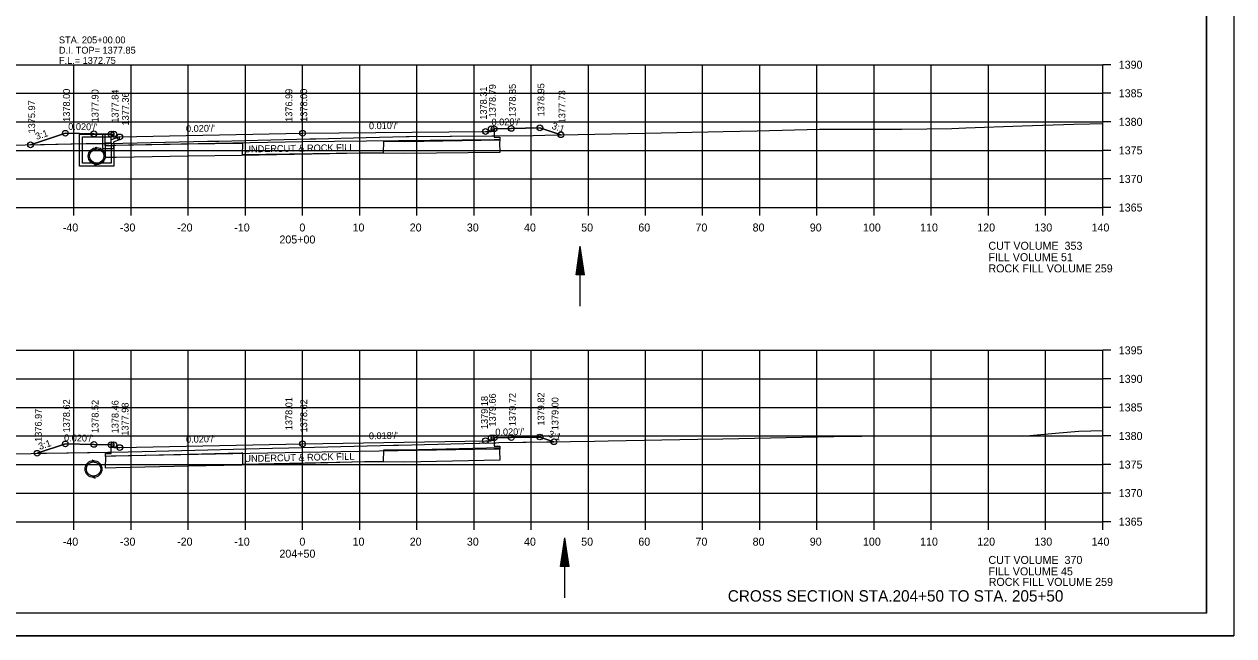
# Model space of a CAD drawing. Extents: x 1374311 to 1383814, y 384102 to 406278.
# Drawn here: x 1382591.4 to 1382803, y 402865 to 402972.1 of the extents above; entities that cross this region are included whole.
import ezdxf

# ---------------------------------------------------------------- set-up
doc = ezdxf.new("R2010")
doc.units = 0
for name, color, linetype in [('R_Axis', 7, 'Continuous'), ('R_Axis Annot', 7, 'Continuous'), ('R_Border', 7, 'Continuous'), ('R_Draft', 7, 'Continuous'), ('R_Exist Surface', 7, 'Continuous'), ('R_Fin Surface', 7, 'Continuous'), ('R_Grid', 7, 'Continuous'), ('R_No Plot', 7, 'Continuous'), ('R_Water', 7, 'Continuous'), ('R_Water Annot', 7, 'Continuous'), ('R_Xsect Elev', 7, 'Continuous'), ('R_Xsect Slope', 7, 'Continuous')]:
    doc.layers.add(name, color=color, linetype=linetype)

msp = doc.modelspace()

# ---------------------------------------------------------------- linework, layer by layer
at = {"layer": 'R_Axis'}
for p, q in [((1382780.07, 402940.01), (1382780.07, 402965.01)), ((1382781.47, 402965.01), (1382780.07, 402965.01)), ((1382781.47, 402960.01), (1382780.07, 402960.01)), ((1382781.47, 402955.01), (1382780.07, 402955.01)), ((1382781.47, 402950.01), (1382780.07, 402950.01)), ((1382781.47, 402945.01), (1382780.07, 402945.01)), ((1382500.07, 402940.01), (1382780.07, 402940.01)), ((1382600.07, 402938.61), (1382600.07, 402940.01)), ((1382610.07, 402938.61), (1382610.07, 402940.01)), ((1382620.07, 402938.61), (1382620.07, 402940.01)), ((1382630.07, 402938.61), (1382630.07, 402940.01)), ((1382640.07, 402938.61), (1382640.07, 402940.01)), ((1382650.07, 402938.61), (1382650.07, 402940.01)), ((1382660.07, 402938.61), (1382660.07, 402940.01)), ((1382670.07, 402938.61), (1382670.07, 402940.01)), ((1382680.07, 402938.61), (1382680.07, 402940.01)), ((1382690.07, 402938.61), (1382690.07, 402940.01)), ((1382700.07, 402938.61), (1382700.07, 402940.01)), ((1382710.07, 402938.61), (1382710.07, 402940.01)), ((1382720.07, 402938.61), (1382720.07, 402940.01)), ((1382730.07, 402938.61), (1382730.07, 402940.01)), ((1382740.07, 402938.61), (1382740.07, 402940.01)), ((1382750.07, 402938.61), (1382750.07, 402940.01)), ((1382760.07, 402938.61), (1382760.07, 402940.01)), ((1382770.07, 402938.61), (1382770.07, 402940.01)), ((1382780.07, 402938.61), (1382780.07, 402940.01)), ((1382781.47, 402940.01), (1382780.07, 402940.01)), ((1382780.07, 402885.01), (1382780.07, 402915.01)), ((1382781.47, 402915.01), (1382780.07, 402915.01)), ((1382781.47, 402910.01), (1382780.07, 402910.01)), ((1382781.47, 402905.01), (1382780.07, 402905.01)), ((1382781.47, 402900.01), (1382780.07, 402900.01)), ((1382781.47, 402895.01), (1382780.07, 402895.01)), ((1382781.47, 402890.01), (1382780.07, 402890.01)), ((1382500.07, 402885.01), (1382780.07, 402885.01)), ((1382600.07, 402883.61), (1382600.07, 402885.01)), ((1382610.07, 402883.61), (1382610.07, 402885.01)), ((1382620.07, 402883.61), (1382620.07, 402885.01)), ((1382630.07, 402883.61), (1382630.07, 402885.01)), ((1382640.07, 402883.61), (1382640.07, 402885.01)), ((1382650.07, 402883.61), (1382650.07, 402885.01)), ((1382660.07, 402883.61), (1382660.07, 402885.01)), ((1382670.07, 402883.61), (1382670.07, 402885.01)), ((1382680.07, 402883.61), (1382680.07, 402885.01)), ((1382690.07, 402883.61), (1382690.07, 402885.01)), ((1382700.07, 402883.61), (1382700.07, 402885.01)), ((1382710.07, 402883.61), (1382710.07, 402885.01)), ((1382720.07, 402883.61), (1382720.07, 402885.01)), ((1382730.07, 402883.61), (1382730.07, 402885.01)), ((1382740.07, 402883.61), (1382740.07, 402885.01)), ((1382750.07, 402883.61), (1382750.07, 402885.01)), ((1382760.07, 402883.61), (1382760.07, 402885.01)), ((1382770.07, 402883.61), (1382770.07, 402885.01)), ((1382780.07, 402883.61), (1382780.07, 402885.01)), ((1382781.47, 402885.01), (1382780.07, 402885.01))]:
    msp.add_line(p, q, dxfattribs=at)
at = {"layer": 'R_Border'}
for q in [(1382798.25, 403074.47), (1382482.07, 402869.01)]:
    msp.add_line((1382798.25, 402869.01), q, dxfattribs=at)
at = {"layer": 'R_Draft'}
for p, q in [((1382687.91, 402928.24), (1382688.66, 402933.24)), ((1382688.03, 402928.24), (1382688.66, 402932.41)), ((1382688.16, 402928.24), (1382688.66, 402931.55)), ((1382689.41, 402928.24), (1382688.66, 402933.24)), ((1382689.28, 402928.24), (1382688.66, 402932.41)), ((1382689.16, 402928.24), (1382688.66, 402931.55)), ((1382688.29, 402928.24), (1382688.66, 402930.71)), ((1382688.41, 402928.24), (1382688.66, 402929.87)), ((1382689.03, 402928.24), (1382688.66, 402930.71)), ((1382688.9, 402928.24), (1382688.66, 402929.87)), ((1382689.41, 402928.24), (1382687.91, 402928.24)), ((1382688.54, 402928.24), (1382688.66, 402929.03)), ((1382688.78, 402928.24), (1382688.66, 402929.03)), ((1382685.2, 402877.16), (1382685.95, 402882.16)), ((1382685.32, 402877.16), (1382685.95, 402881.33)), ((1382685.45, 402877.16), (1382685.95, 402880.47)), ((1382686.7, 402877.16), (1382685.95, 402882.16)), ((1382686.57, 402877.16), (1382685.95, 402881.33)), ((1382686.44, 402877.16), (1382685.95, 402880.47)), ((1382685.57, 402877.16), (1382685.95, 402879.64)), ((1382685.7, 402877.16), (1382685.95, 402878.79)), ((1382686.32, 402877.16), (1382685.95, 402879.64)), ((1382686.19, 402877.16), (1382685.95, 402878.79)), ((1382686.7, 402877.16), (1382685.2, 402877.16)), ((1382685.83, 402877.16), (1382685.95, 402877.95)), ((1382686.06, 402877.16), (1382685.95, 402877.95))]:
    msp.add_line(p, q, dxfattribs=at)
at = {"layer": 'R_Exist Surface'}
for p, q in [((1382604.02, 402950.49), (1382603.64, 402950.22)), ((1382603.77, 402950.59), (1382604.03, 402950.49)), ((1382604.02, 402947.53), (1382603.64, 402947.26)), ((1382603.77, 402947.63), (1382604.03, 402947.53)), ((1382603.2, 402895.82), (1382603.77, 402895.59)), ((1382603.2, 402892.86), (1382603.77, 402892.63))]:
    msp.add_line(p, q, dxfattribs=at)
for points in [[(1382586.18, 402950.85), (1382602.19, 402951.19), (1382606.15, 402951.24), (1382623.42, 402951.62), (1382625.39, 402951.65), (1382641.33, 402952.03), (1382642.36, 402952.06), (1382651.18, 402952.27), (1382658.17, 402952.44), (1382658.66, 402952.46), (1382680.44, 402952.64), (1382682.47, 402952.68), (1382697.03, 402952.98), (1382700.11, 402953.04), (1382713.67, 402953.33), (1382719.62, 402953.46), (1382730.54, 402953.74), (1382744.9, 402953.74), (1382753.68, 402953.83), (1382756.1, 402953.96), (1382765.98, 402954.3), (1382775, 402954.6), (1382777.81, 402954.68), (1382780.07, 402954.73)], [(1382565.83, 402896.34), (1382595.29, 402897.02), (1382609.55, 402897.25), (1382614.4, 402897.36), (1382634.78, 402897.89), (1382637.69, 402897.96), (1382639.89, 402898.01), (1382655.96, 402898.41), (1382656.86, 402898.43), (1382668.27, 402898.71), (1382673.9, 402898.84), (1382674.41, 402898.85), (1382691.15, 402899.13), (1382693.56, 402899.17), (1382709.23, 402899.44), (1382713.62, 402899.53), (1382733, 402899.9), (1382737.93, 402899.98), (1382761.86, 402900.06), (1382766.05, 402900.07), (1382766.66, 402900.05), (1382772.42, 402900.54), (1382775.9, 402900.88), (1382780.07, 402900.96)]]:
    msp.add_lwpolyline(points, dxfattribs=at)
for centre in [(1382604.06, 402949.01), (1382604.06, 402949.01), (1382603.49, 402894.23)]:
    msp.add_circle(centre, 1.48, dxfattribs=at)
at = {"layer": 'R_Fin Surface'}
for p, q in [((1382607.4, 402950.85), (1382605.55, 402950.83)), ((1382605.55, 402950.83), (1382605.55, 402950.82)), ((1382657.95, 402951.53), (1382654.23, 402951.56)), ((1382674.65, 402951.82), (1382657.95, 402951.53)), ((1382674.59, 402951.32), (1382674.65, 402951.82)), ((1382657.95, 402897.51), (1382654.23, 402897.51)), ((1382674.65, 402897.92), (1382657.95, 402897.51)), ((1382674.6, 402897.42), (1382674.65, 402897.92)), ((1382607.41, 402896.48), (1382605.56, 402896.44)), ((1382605.56, 402896.44), (1382605.56, 402896.43))]:
    msp.add_line(p, q, dxfattribs=at)
for points in [[(1382592.47, 402950.98), (1382592.47, 402950.98), (1382598.56, 402953.01), (1382598.56, 402953.01), (1382603.56, 402952.91), (1382603.56, 402952.91), (1382606.56, 402952.85), (1382607.06, 402952.85), (1382607.06, 402952.85), (1382607.07, 402952.35), (1382608.07, 402952.37), (1382608.07, 402952.37), (1382608.07, 402952.37), (1382640.07, 402953.01), (1382640.07, 402953.01), (1382672.07, 402953.32), (1382673.07, 402953.3), (1382673.07, 402953.3), (1382673.08, 402953.8), (1382673.58, 402953.8), (1382673.58, 402953.8), (1382673.58, 402953.8), (1382676.58, 402953.86), (1382676.58, 402953.86), (1382681.58, 402953.96), (1382681.58, 402953.96), (1382685.25, 402952.74)], [(1382673.58, 402953.8), (1382673.59, 402952.32), (1382674.59, 402952.35), (1382674.58, 402951.85), (1382673.58, 402951.84), (1382640.07, 402951.51), (1382606.56, 402950.84), (1382605.56, 402950.82), (1382605.57, 402951.32), (1382606.57, 402951.33), (1382606.56, 402952.85)], [(1382605.55, 402950.82), (1382605.52, 402948.83), (1382607.43, 402948.85), (1382620.05, 402949.07), (1382629.39, 402949.2), (1382650.91, 402949.61), (1382652.08, 402949.61), (1382657.92, 402949.53), (1382674.61, 402949.72), (1382674.59, 402951.32)], [(1382654.23, 402951.56), (1382654.15, 402949.61), (1382629.58, 402949.21), (1382629.62, 402951.21), (1382629.36, 402951.2), (1382620.02, 402951.07), (1382607.4, 402950.85)], [(1382593.63, 402896.98), (1382593.63, 402896.98), (1382598.56, 402898.63), (1382598.56, 402898.63), (1382603.56, 402898.53), (1382603.56, 402898.53), (1382606.56, 402898.47), (1382607.06, 402898.47), (1382607.06, 402898.47), (1382607.07, 402897.97), (1382608.07, 402897.99), (1382608.07, 402897.99), (1382608.07, 402897.99), (1382640.07, 402898.63), (1382640.07, 402898.63), (1382672.07, 402899.19), (1382673.07, 402899.17), (1382673.07, 402899.17), (1382673.08, 402899.67), (1382673.58, 402899.67), (1382673.58, 402899.67), (1382673.58, 402899.67), (1382676.58, 402899.73), (1382676.58, 402899.73), (1382681.58, 402899.83), (1382684.04, 402899.01), (1382684.04, 402899.01)], [(1382673.58, 402899.67), (1382673.59, 402898.2), (1382674.59, 402898.23), (1382674.58, 402897.73), (1382673.58, 402897.72), (1382640.07, 402897.13), (1382606.56, 402896.45), (1382605.56, 402896.43), (1382605.57, 402896.93), (1382606.57, 402896.94), (1382606.56, 402898.47)], [(1382605.56, 402896.43), (1382605.54, 402894.44), (1382607.45, 402894.48), (1382620.07, 402894.79), (1382629.41, 402894.98), (1382650.93, 402895.54), (1382652.09, 402895.55), (1382657.94, 402895.51), (1382674.62, 402895.81), (1382674.6, 402897.42)], [(1382654.23, 402897.51), (1382654.16, 402895.56), (1382629.6, 402894.99), (1382629.63, 402897), (1382629.36, 402896.98), (1382620.03, 402896.79), (1382607.41, 402896.48)]]:
    msp.add_lwpolyline(points, dxfattribs=at)
at = {"layer": 'R_Grid'}
for p, q in [((1382500.07, 402965.01), (1382780.07, 402965.01)), ((1382600.07, 402940.01), (1382600.07, 402965.01)), ((1382610.07, 402940.01), (1382610.07, 402965.01)), ((1382620.07, 402940.01), (1382620.07, 402965.01)), ((1382630.07, 402940.01), (1382630.07, 402965.01)), ((1382640.07, 402940.01), (1382640.07, 402965.01)), ((1382650.07, 402940.01), (1382650.07, 402965.01)), ((1382660.07, 402940.01), (1382660.07, 402965.01)), ((1382670.07, 402940.01), (1382670.07, 402965.01)), ((1382680.07, 402940.01), (1382680.07, 402965.01)), ((1382690.07, 402940.01), (1382690.07, 402965.01)), ((1382700.07, 402940.01), (1382700.07, 402965.01)), ((1382710.07, 402940.01), (1382710.07, 402965.01)), ((1382720.07, 402940.01), (1382720.07, 402965.01)), ((1382730.07, 402940.01), (1382730.07, 402965.01)), ((1382740.07, 402940.01), (1382740.07, 402965.01)), ((1382750.07, 402940.01), (1382750.07, 402965.01)), ((1382760.07, 402940.01), (1382760.07, 402965.01)), ((1382770.07, 402940.01), (1382770.07, 402965.01)), ((1382780.07, 402940.01), (1382780.07, 402965.01)), ((1382500.07, 402960.01), (1382780.07, 402960.01)), ((1382500.07, 402955.01), (1382780.07, 402955.01)), ((1382500.07, 402950.01), (1382780.07, 402950.01)), ((1382500.07, 402945.01), (1382780.07, 402945.01)), ((1382500.07, 402940.01), (1382780.07, 402940.01)), ((1382500.07, 402915.01), (1382780.07, 402915.01)), ((1382600.07, 402885.01), (1382600.07, 402915.01)), ((1382610.07, 402885.01), (1382610.07, 402915.01)), ((1382620.07, 402885.01), (1382620.07, 402915.01)), ((1382630.07, 402885.01), (1382630.07, 402915.01)), ((1382640.07, 402885.01), (1382640.07, 402915.01)), ((1382650.07, 402885.01), (1382650.07, 402915.01)), ((1382660.07, 402885.01), (1382660.07, 402915.01)), ((1382670.07, 402885.01), (1382670.07, 402915.01)), ((1382680.07, 402885.01), (1382680.07, 402915.01)), ((1382690.07, 402885.01), (1382690.07, 402915.01)), ((1382700.07, 402885.01), (1382700.07, 402915.01)), ((1382710.07, 402885.01), (1382710.07, 402915.01)), ((1382720.07, 402885.01), (1382720.07, 402915.01)), ((1382730.07, 402885.01), (1382730.07, 402915.01)), ((1382740.07, 402885.01), (1382740.07, 402915.01)), ((1382750.07, 402885.01), (1382750.07, 402915.01)), ((1382760.07, 402885.01), (1382760.07, 402915.01)), ((1382770.07, 402885.01), (1382770.07, 402915.01)), ((1382780.07, 402885.01), (1382780.07, 402915.01)), ((1382500.07, 402910.01), (1382780.07, 402910.01)), ((1382500.07, 402905.01), (1382780.07, 402905.01)), ((1382500.07, 402900.01), (1382780.07, 402900.01)), ((1382500.07, 402895.01), (1382780.07, 402895.01)), ((1382500.07, 402890.01), (1382780.07, 402890.01)), ((1382500.07, 402885.01), (1382780.07, 402885.01))]:
    msp.add_line(p, q, dxfattribs=at)
at = {"layer": 'R_No Plot'}
msp.add_line((1382469.67, 402865.03), (1382803, 402865.03), dxfattribs=at)
for points in [[(1382469.66, 403078.36), (1382803, 403078.36), (1382803, 402865.03), (1382469.66, 402865.03)], [(1382715.99, 403074.47), (1382715.99, 403064.59), (1382751.72, 403064.59), (1382751.72, 403061.67), (1382774.92, 403061.67), (1382774.92, 403037.34), (1382798.25, 403037.34), (1382798.25, 402869.01), (1382482.07, 402869.01), (1382482.07, 403074.47)], [(1382592.47, 402950.98), (1382602.19, 402951.19), (1382605.57, 402951.23), (1382605.57, 402951.32), (1382606.57, 402951.33), (1382606.56, 402952.85), (1382603.56, 402952.91), (1382598.56, 402953.01)], [(1382605.57, 402951.23), (1382606.15, 402951.24), (1382623.42, 402951.62), (1382625.39, 402951.65), (1382641.33, 402952.03), (1382642.36, 402952.06), (1382651.18, 402952.27), (1382658.17, 402952.44), (1382658.66, 402952.46), (1382673.59, 402952.58), (1382673.59, 402952.32), (1382674.59, 402952.35), (1382674.58, 402951.85), (1382673.58, 402951.84), (1382640.07, 402951.51), (1382606.56, 402950.84), (1382605.56, 402950.82)], [(1382673.59, 402952.58), (1382680.44, 402952.64), (1382682.47, 402952.68), (1382685.25, 402952.74), (1382681.58, 402953.96), (1382676.58, 402953.86), (1382673.58, 402953.8)], [(1382673.59, 402898.83), (1382673.9, 402898.84), (1382674.41, 402898.85), (1382684.04, 402899.01), (1382681.58, 402899.83), (1382676.58, 402899.73), (1382673.58, 402899.67)], [(1382593.63, 402896.98), (1382595.29, 402897.02), (1382606.57, 402897.2), (1382606.56, 402898.47), (1382603.56, 402898.53), (1382598.56, 402898.63)], [(1382606.57, 402897.2), (1382609.55, 402897.25), (1382614.4, 402897.36), (1382634.78, 402897.89), (1382637.69, 402897.96), (1382639.89, 402898.01), (1382655.96, 402898.41), (1382656.86, 402898.43), (1382668.27, 402898.71), (1382673.59, 402898.83), (1382673.59, 402898.2), (1382674.59, 402898.23), (1382674.58, 402897.73), (1382673.58, 402897.72), (1382640.07, 402897.13), (1382606.56, 402896.45), (1382605.56, 402896.43), (1382605.57, 402896.93), (1382606.57, 402896.94)]]:
    msp.add_lwpolyline(points, close=True, dxfattribs=at)
for centre in [(1382598.56, 402953.01), (1382598.56, 402953.01), (1382598.56, 402953.01), (1382603.56, 402952.91), (1382603.56, 402952.91), (1382603.56, 402952.91), (1382606.56, 402952.85), (1382606.56, 402952.85), (1382607.06, 402952.85), (1382607.06, 402952.85), (1382607.06, 402952.85), (1382608.07, 402952.37), (1382608.07, 402952.37), (1382608.07, 402952.37), (1382640.07, 402953.01), (1382640.07, 402953.01), (1382640.07, 402953.01), (1382672.07, 402953.32), (1382672.07, 402953.32), (1382672.07, 402953.32), (1382673.08, 402953.8), (1382673.08, 402953.8), (1382673.08, 402953.8), (1382673.58, 402953.8), (1382673.58, 402953.8), (1382676.58, 402953.86), (1382676.58, 402953.86), (1382676.58, 402953.86), (1382681.58, 402953.96), (1382681.58, 402953.96), (1382681.58, 402953.96), (1382685.25, 402952.74), (1382685.25, 402952.74), (1382685.25, 402952.74), (1382592.47, 402950.98), (1382592.47, 402950.98), (1382592.47, 402950.98), (1382592.47, 402950.98), (1382592.47, 402950.98), (1382592.47, 402950.98), (1382672.07, 402899.19), (1382672.07, 402899.19), (1382672.07, 402899.19), (1382673.08, 402899.67), (1382673.08, 402899.67), (1382673.08, 402899.67), (1382673.58, 402899.67), (1382673.58, 402899.67), (1382676.58, 402899.73), (1382676.58, 402899.73), (1382676.58, 402899.73), (1382681.58, 402899.83), (1382681.58, 402899.83), (1382681.58, 402899.83), (1382684.04, 402899.01), (1382684.04, 402899.01), (1382684.04, 402899.01), (1382593.63, 402896.98), (1382593.63, 402896.98), (1382593.63, 402896.98), (1382593.63, 402896.98), (1382593.63, 402896.98), (1382593.63, 402896.98), (1382598.56, 402898.63), (1382598.56, 402898.63), (1382598.56, 402898.63), (1382603.56, 402898.53), (1382603.56, 402898.53), (1382603.56, 402898.53), (1382606.56, 402898.47), (1382606.56, 402898.47), (1382607.06, 402898.47), (1382607.06, 402898.47), (1382607.06, 402898.47), (1382608.07, 402897.99), (1382608.07, 402897.99), (1382608.07, 402897.99), (1382640.07, 402898.63), (1382640.07, 402898.63), (1382640.07, 402898.63)]:
    msp.add_circle(centre, 0.5, dxfattribs=at)
at = {"layer": 'R_Water'}
for p, q in [((1382601.06, 402952.86), (1382606.81, 402952.86)), ((1382601.06, 402951.36), (1382601.06, 402952.86)), ((1382606.89, 402952.69), (1382606.56, 402952.36)), ((1382606.89, 402952.69), (1382606.81, 402952.86)), ((1382601.56, 402951.36), (1382601.56, 402952.36)), ((1382601.56, 402952.36), (1382606.56, 402952.36)), ((1382603.77, 402950.36), (1382604.03, 402950.26)), ((1382608.06, 402952.38), (1382606.56, 402951.86)), ((1382606.56, 402951.36), (1382606.56, 402951.86)), ((1382608.06, 402951.85), (1382607.06, 402951.5)), ((1382607.06, 402951.36), (1382607.06, 402951.5)), ((1382604.02, 402950.26), (1382603.64, 402949.99)), ((1382604.02, 402947.76), (1382603.64, 402947.49)), ((1382603.77, 402947.86), (1382604.03, 402947.76)), ((1382688.66, 402922.74), (1382688.66, 402933.24)), ((1382603.2, 402895.59), (1382603.77, 402895.36)), ((1382603.2, 402893.09), (1382603.77, 402892.86)), ((1382685.95, 402871.66), (1382685.95, 402882.16))]:
    msp.add_line(p, q, dxfattribs=at)
for points in [[(1382605.05, 402952.85), (1382605.05, 402950.32), (1382607.05, 402950.32), (1382607.05, 402950.82), (1382605.55, 402950.82), (1382605.55, 402952.84)], [(1382607.06, 402951.36), (1382607.06, 402947.26), (1382604.06, 402947.26), (1382601.06, 402947.26), (1382601.06, 402951.36)], [(1382606.56, 402951.36), (1382606.56, 402947.76), (1382604.06, 402947.76), (1382601.56, 402947.76), (1382601.56, 402951.36)], [(1382608.06, 402951.85), (1382608.06, 402952.38)]]:
    msp.add_lwpolyline(points, dxfattribs=at)
for centre in [(1382604.06, 402949.01), (1382604.06, 402949.01), (1382603.49, 402894.23)]:
    msp.add_circle(centre, 1.25, dxfattribs=at)

# ---------------------------------------------------------------- texts
at = {"layer": 'R_Axis Annot'}
for s, p in [('1390', (1382782.87, 402964.31)), ('1385', (1382782.87, 402959.31)), ('1380', (1382782.87, 402954.31)), ('1375', (1382782.87, 402949.31)), ('1370', (1382782.87, 402944.31)), ('1365', (1382782.87, 402939.31)), ('-40', (1382598.11, 402935.81)), ('-30', (1382608.11, 402935.81)), ('-20', (1382618.11, 402935.81)), ('-10', (1382628.11, 402935.81)), ('0', (1382639.51, 402935.81)), ('10', (1382648.81, 402935.81)), ('20', (1382658.81, 402935.81)), ('30', (1382668.81, 402935.81)), ('40', (1382678.81, 402935.81)), ('50', (1382688.81, 402935.81)), ('60', (1382698.81, 402935.81)), ('70', (1382708.81, 402935.81)), ('80', (1382718.81, 402935.81)), ('90', (1382728.81, 402935.81)), ('100', (1382738.11, 402935.81)), ('110', (1382748.11, 402935.81)), ('120', (1382758.11, 402935.81)), ('130', (1382768.11, 402935.81)), ('140', (1382778.11, 402935.81)), ('205+00', (1382636.01, 402933.71)), ('CUT VOLUME  353', (1382760.07, 402932.61)), ('FILL VOLUME 51', (1382760.07, 402930.61)), ('1395', (1382782.87, 402914.31)), ('1390', (1382782.87, 402909.31)), ('1385', (1382782.87, 402904.31)), ('1380', (1382782.87, 402899.31)), ('1375', (1382782.87, 402894.31)), ('1370', (1382782.87, 402889.31)), ('1365', (1382782.87, 402884.31)), ('-40', (1382598.11, 402880.81)), ('-30', (1382608.11, 402880.81)), ('-20', (1382618.11, 402880.81)), ('-10', (1382628.11, 402880.81)), ('0', (1382639.51, 402880.81)), ('10', (1382648.81, 402880.81)), ('20', (1382658.81, 402880.81)), ('30', (1382668.81, 402880.81)), ('40', (1382678.81, 402880.81)), ('50', (1382688.81, 402880.81)), ('60', (1382698.81, 402880.81)), ('70', (1382708.81, 402880.81)), ('80', (1382718.81, 402880.81)), ('90', (1382728.81, 402880.81)), ('100', (1382738.11, 402880.81)), ('110', (1382748.11, 402880.81)), ('120', (1382758.11, 402880.81)), ('130', (1382768.11, 402880.81)), ('140', (1382778.11, 402880.81)), ('204+50', (1382636.01, 402878.71)), ('CUT VOLUME  370', (1382760.07, 402877.61)), ('FILL VOLUME 45', (1382760.07, 402875.61))]:
    msp.add_text(s, height=1.4, dxfattribs=at).set_placement(p)
at = {"layer": 'R_Draft'}
msp.add_text('CROSS SECTION STA.204+50 TO STA. 205+50', height=2, dxfattribs=at).set_placement((1382714.47, 402871.01))
at = {"layer": 'R_Fin Surface'}
for rotation, p in [(0.8554, (1382629.89, 402949.65)), (1.2538, (1382629.9, 402895.44))]:
    msp.add_text('UNDERCUT & ROCK FILL', height=1.2, rotation=rotation, dxfattribs=at).set_placement(p)
for p in [(1382760.07, 402928.65), (1382760.12, 402873.77)]:
    msp.add_text('ROCK FILL VOLUME 259', height=1.4, dxfattribs=at).set_placement(p)
at = {"layer": 'R_Water Annot'}
for s, p in [('STA. 205+00.00', (1382597.44, 402968.75)), ('D.I. TOP= 1377.85', (1382597.44, 402966.95)), ('F.L.= 1372.75', (1382597.44, 402965.15))]:
    msp.add_text(s, height=1.2, dxfattribs=at).set_placement(p)
at = {"layer": 'R_Xsect Elev'}
for s, p in [('1378.31', (1382672.31, 402955.39)), ('1378.79', (1382673.88, 402955.8)), ('1378.85', (1382677.38, 402955.86)), ('1378.95', (1382682.38, 402955.96)), ('1378.00', (1382599.36, 402955.01)), ('1377.90', (1382604.36, 402954.91)), ('1377.84', (1382607.86, 402954.85)), ('1377.36', (1382609.68, 402954.37)), ('1376.99', (1382638.27, 402955)), ('1378.00', (1382640.87, 402955.01)), ('1377.73', (1382686.05, 402954.74)), ('1375.97', (1382593.27, 402952.98)), ('1378.62', (1382599.36, 402900.63)), ('1378.52', (1382604.36, 402900.53)), ('1378.46', (1382607.86, 402900.47)), ('1378.01', (1382638.27, 402901.02)), ('1378.62', (1382640.87, 402900.63)), ('1379.18', (1382672.49, 402901.21)), ('1379.66', (1382673.88, 402901.67)), ('1379.72', (1382677.38, 402901.73)), ('1379.82', (1382682.38, 402901.83)), ('1379.00', (1382684.84, 402901.01)), ('1376.97', (1382594.43, 402898.98)), ('1377.98', (1382609.61, 402900.06))]:
    msp.add_text(s, height=1.2, rotation=90, dxfattribs=at).set_placement(p)
at = {"layer": 'R_Xsect Slope'}
for s, rotation, p in [("0.020'/'", 358.8542, (1382599.05, 402953.61)), ("0.020'/'", 1.1458, (1382619.68, 402953.21)), ("0.010'/'", 0.5516, (1382651.69, 402953.72)), ("0.020'/'", 1.1458, (1382673.14, 402954.35)), ('3:1', 341.5651, (1382683.57, 402953.82)), ('3:1', 18.4349, (1382593.53, 402951.84)), ("0.020'/'", 358.8542, (1382598.32, 402899.11)), ("0.020'/'", 1.1458, (1382619.68, 402898.82)), ("0.018'/'", 1.0099, (1382651.68, 402899.43)), ("0.020'/'", 1.1458, (1382673.8, 402900.09)), ('3:1', 341.5651, (1382682.97, 402899.89)), ('3:1', 18.4349, (1382594.07, 402897.57))]:
    msp.add_text(s, height=1.2, rotation=rotation, dxfattribs=at).set_placement(p)

doc.saveas('drawing.dxf')
